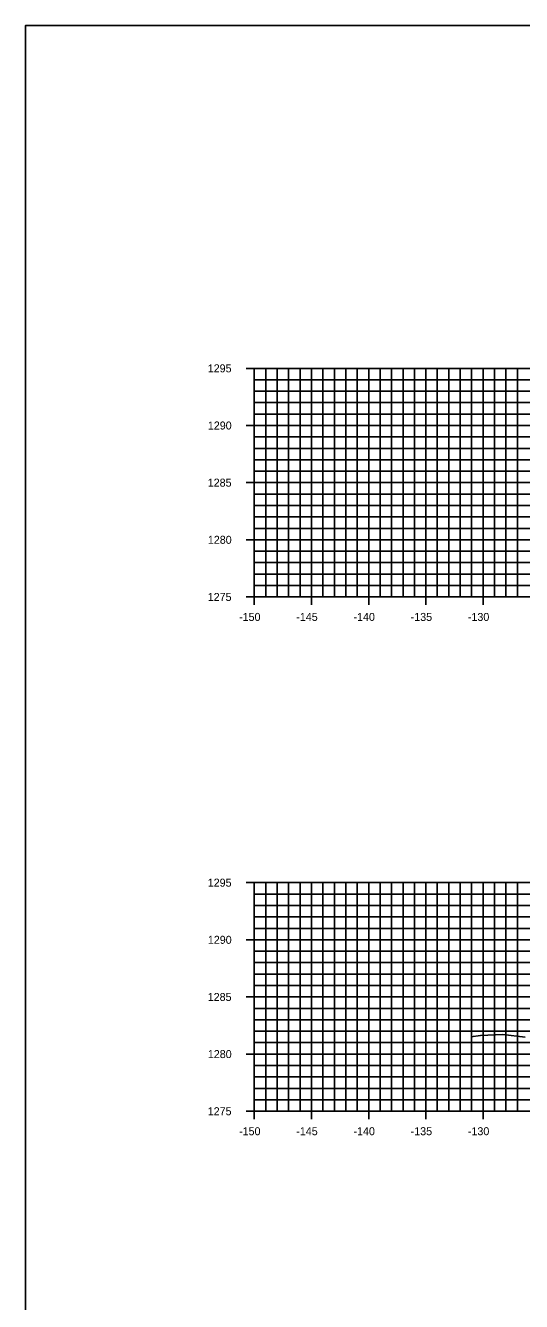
# Model space of a CAD drawing. Extents: x 674939 to 678919, y 750652 to 765176.
# Drawn here: x 678578.5 to 678621.9, y 761614.6 to 761726.3 of the extents above; entities that cross this region are included whole.
import ezdxf

# ---------------------------------------------------------------- set-up
doc = ezdxf.new("R2010")
doc.units = 0
for name, color, linetype in [('Level 10', 7, 'Continuous'), ('Level 20', 7, 'Continuous'), ('Level 4', 7, 'Continuous'), ('Level 8', 7, 'Continuous'), ('Level 9', 7, 'Continuous')]:
    doc.layers.add(name, color=color, linetype=linetype)

msp = doc.modelspace()

# ---------------------------------------------------------------- linework, layer by layer
at = {"layer": 'Level 10'}
msp.add_lwpolyline([(678617.45, 761637.81), (678618.3, 761637.93), (678620.26, 761637.99), (678622.21, 761637.77)], dxfattribs=at)
at = {"layer": 'Level 20'}
for p, q in [((678598.53, 761696.29), (678898.53, 761696.29)), ((678598.53, 761676.29), (678598.53, 761696.29)), ((678598.53, 761695.29), (678898.53, 761695.29)), ((678599.53, 761676.29), (678599.53, 761696.29)), ((678600.53, 761676.29), (678600.53, 761696.29)), ((678601.53, 761676.29), (678601.53, 761696.29)), ((678602.53, 761676.29), (678602.53, 761696.29)), ((678603.53, 761676.29), (678603.53, 761696.29)), ((678604.53, 761676.29), (678604.53, 761696.29)), ((678605.53, 761676.29), (678605.53, 761696.29)), ((678606.53, 761676.29), (678606.53, 761696.29)), ((678607.53, 761676.29), (678607.53, 761696.29)), ((678608.53, 761676.29), (678608.53, 761696.29)), ((678609.53, 761676.29), (678609.53, 761696.29)), ((678610.53, 761676.29), (678610.53, 761696.29)), ((678611.53, 761676.29), (678611.53, 761696.29)), ((678612.53, 761676.29), (678612.53, 761696.29)), ((678613.53, 761676.29), (678613.53, 761696.29)), ((678614.53, 761676.29), (678614.53, 761696.29)), ((678615.53, 761676.29), (678615.53, 761696.29)), ((678616.53, 761676.29), (678616.53, 761696.29)), ((678617.53, 761676.29), (678617.53, 761696.29)), ((678618.53, 761676.29), (678618.53, 761696.29)), ((678619.53, 761676.29), (678619.53, 761696.29)), ((678620.53, 761676.29), (678620.53, 761696.29)), ((678621.53, 761676.29), (678621.53, 761696.29)), ((678598.53, 761694.29), (678898.53, 761694.29)), ((678598.53, 761693.29), (678898.53, 761693.29)), ((678598.53, 761692.29), (678898.53, 761692.29)), ((678598.53, 761691.29), (678898.53, 761691.29)), ((678598.53, 761690.29), (678898.53, 761690.29)), ((678598.53, 761689.29), (678898.53, 761689.29)), ((678598.53, 761688.29), (678898.53, 761688.29)), ((678598.53, 761687.29), (678898.53, 761687.29)), ((678598.53, 761686.29), (678898.53, 761686.29)), ((678598.53, 761685.29), (678898.53, 761685.29)), ((678598.53, 761684.29), (678898.53, 761684.29)), ((678598.53, 761683.29), (678898.53, 761683.29)), ((678598.53, 761682.29), (678898.53, 761682.29)), ((678598.53, 761681.29), (678898.53, 761681.29)), ((678598.53, 761680.29), (678898.53, 761680.29)), ((678598.53, 761679.29), (678898.53, 761679.29)), ((678598.53, 761678.29), (678898.53, 761678.29)), ((678598.53, 761677.29), (678898.53, 761677.29)), ((678598.53, 761676.29), (678898.53, 761676.29)), ((678598.53, 761651.29), (678898.53, 761651.29)), ((678598.53, 761631.29), (678598.53, 761651.29)), ((678599.53, 761631.29), (678599.53, 761651.29)), ((678600.53, 761631.29), (678600.53, 761651.29)), ((678601.53, 761631.29), (678601.53, 761651.29)), ((678602.53, 761631.29), (678602.53, 761651.29)), ((678603.53, 761631.29), (678603.53, 761651.29)), ((678604.53, 761631.29), (678604.53, 761651.29)), ((678605.53, 761631.29), (678605.53, 761651.29)), ((678606.53, 761631.29), (678606.53, 761651.29)), ((678607.53, 761631.29), (678607.53, 761651.29)), ((678608.53, 761631.29), (678608.53, 761651.29)), ((678609.53, 761631.29), (678609.53, 761651.29)), ((678610.53, 761631.29), (678610.53, 761651.29)), ((678611.53, 761631.29), (678611.53, 761651.29)), ((678612.53, 761631.29), (678612.53, 761651.29)), ((678613.53, 761631.29), (678613.53, 761651.29)), ((678614.53, 761631.29), (678614.53, 761651.29)), ((678615.53, 761631.29), (678615.53, 761651.29)), ((678616.53, 761631.29), (678616.53, 761651.29)), ((678617.53, 761631.29), (678617.53, 761651.29)), ((678618.53, 761631.29), (678618.53, 761651.29)), ((678619.53, 761631.29), (678619.53, 761651.29)), ((678620.53, 761631.29), (678620.53, 761651.29)), ((678621.53, 761631.29), (678621.53, 761651.29)), ((678598.53, 761650.29), (678898.53, 761650.29)), ((678598.53, 761649.29), (678898.53, 761649.29)), ((678598.53, 761648.29), (678898.53, 761648.29)), ((678598.53, 761647.29), (678898.53, 761647.29)), ((678598.53, 761646.29), (678898.53, 761646.29)), ((678598.53, 761645.29), (678898.53, 761645.29)), ((678598.53, 761644.29), (678898.53, 761644.29)), ((678598.53, 761643.29), (678898.53, 761643.29)), ((678598.53, 761642.29), (678898.53, 761642.29)), ((678598.53, 761641.29), (678898.53, 761641.29)), ((678598.53, 761640.29), (678898.53, 761640.29)), ((678598.53, 761639.29), (678898.53, 761639.29)), ((678598.53, 761638.29), (678898.53, 761638.29)), ((678598.53, 761637.29), (678898.53, 761637.29)), ((678598.53, 761636.29), (678898.53, 761636.29)), ((678598.53, 761635.29), (678898.53, 761635.29)), ((678598.53, 761634.29), (678898.53, 761634.29)), ((678598.53, 761633.29), (678898.53, 761633.29)), ((678598.53, 761632.29), (678898.53, 761632.29)), ((678598.53, 761631.29), (678898.53, 761631.29))]:
    msp.add_line(p, q, dxfattribs=at)
at = {"layer": 'Level 4'}
msp.add_lwpolyline([(678578.53, 761506.29), (678918.53, 761506.29), (678918.53, 761726.29), (678578.53, 761726.29)], close=True, dxfattribs=at)
at = {"layer": 'Level 8'}
for p, q in [((678597.83, 761696.29), (678599.23, 761696.29)), ((678598.53, 761676.29), (678598.53, 761696.29)), ((678598.53, 761695.29), (678598.88, 761695.29)), ((678598.53, 761694.29), (678598.88, 761694.29)), ((678598.53, 761693.29), (678598.88, 761693.29)), ((678598.53, 761692.29), (678598.88, 761692.29)), ((678597.83, 761691.29), (678599.23, 761691.29)), ((678598.53, 761690.29), (678598.88, 761690.29)), ((678598.53, 761689.29), (678598.88, 761689.29)), ((678598.53, 761688.29), (678598.88, 761688.29)), ((678598.53, 761687.29), (678598.88, 761687.29)), ((678597.83, 761686.29), (678599.23, 761686.29)), ((678598.53, 761685.29), (678598.88, 761685.29)), ((678598.53, 761684.29), (678598.88, 761684.29)), ((678598.53, 761683.29), (678598.88, 761683.29)), ((678598.53, 761682.29), (678598.88, 761682.29)), ((678597.83, 761681.29), (678599.23, 761681.29)), ((678598.53, 761680.29), (678598.88, 761680.29)), ((678598.53, 761679.29), (678598.88, 761679.29)), ((678598.53, 761678.29), (678598.88, 761678.29)), ((678597.83, 761676.29), (678599.23, 761676.29)), ((678598.53, 761677.29), (678598.88, 761677.29)), ((678598.53, 761675.59), (678598.53, 761676.99)), ((678598.53, 761676.29), (678898.53, 761676.29)), ((678603.53, 761675.59), (678603.53, 761676.99)), ((678608.53, 761675.59), (678608.53, 761676.99)), ((678613.53, 761675.59), (678613.53, 761676.99)), ((678618.53, 761675.59), (678618.53, 761676.99)), ((678597.83, 761651.29), (678599.23, 761651.29)), ((678598.53, 761631.29), (678598.53, 761651.29)), ((678598.53, 761650.29), (678598.88, 761650.29)), ((678598.53, 761649.29), (678598.88, 761649.29)), ((678598.53, 761648.29), (678598.88, 761648.29)), ((678598.53, 761647.29), (678598.88, 761647.29)), ((678597.83, 761646.29), (678599.23, 761646.29)), ((678598.53, 761645.29), (678598.88, 761645.29)), ((678598.53, 761644.29), (678598.88, 761644.29)), ((678598.53, 761643.29), (678598.88, 761643.29)), ((678598.53, 761642.29), (678598.88, 761642.29)), ((678597.83, 761641.29), (678599.23, 761641.29)), ((678598.53, 761640.29), (678598.88, 761640.29)), ((678598.53, 761639.29), (678598.88, 761639.29)), ((678598.53, 761638.29), (678598.88, 761638.29)), ((678598.53, 761637.29), (678598.88, 761637.29)), ((678597.83, 761636.29), (678599.23, 761636.29)), ((678598.53, 761635.29), (678598.88, 761635.29)), ((678598.53, 761634.29), (678598.88, 761634.29)), ((678598.53, 761633.29), (678598.88, 761633.29)), ((678598.53, 761632.29), (678598.88, 761632.29)), ((678598.53, 761630.59), (678598.53, 761631.99)), ((678603.53, 761630.59), (678603.53, 761631.99)), ((678608.53, 761630.59), (678608.53, 761631.99)), ((678613.53, 761630.59), (678613.53, 761631.99)), ((678618.53, 761630.59), (678618.53, 761631.99)), ((678597.83, 761631.29), (678599.23, 761631.29)), ((678598.53, 761631.29), (678898.53, 761631.29))]:
    msp.add_line(p, q, dxfattribs=at)

# ---------------------------------------------------------------- texts
at = {"layer": 'Level 9'}
for s, p in [('1295', (678594.46, 761695.94)), ('1290', (678594.47, 761690.94)), ('1285', (678594.46, 761685.94)), ('1280', (678594.47, 761680.94)), ('1275', (678594.46, 761675.94)), ('-150', (678597.2, 761674.19)), ('-145', (678602.2, 761674.19)), ('-140', (678607.2, 761674.19)), ('-135', (678612.2, 761674.19)), ('-130', (678617.2, 761674.19)), ('1295', (678594.46, 761650.94)), ('1290', (678594.47, 761645.94)), ('1285', (678594.46, 761640.94)), ('1280', (678594.47, 761635.94)), ('1275', (678594.46, 761630.94)), ('-150', (678597.2, 761629.19)), ('-145', (678602.2, 761629.19)), ('-140', (678607.2, 761629.19)), ('-135', (678612.2, 761629.19)), ('-130', (678617.2, 761629.19))]:
    msp.add_text(s, height=0.7, dxfattribs=at).set_placement(p)

doc.saveas('drawing.dxf')
